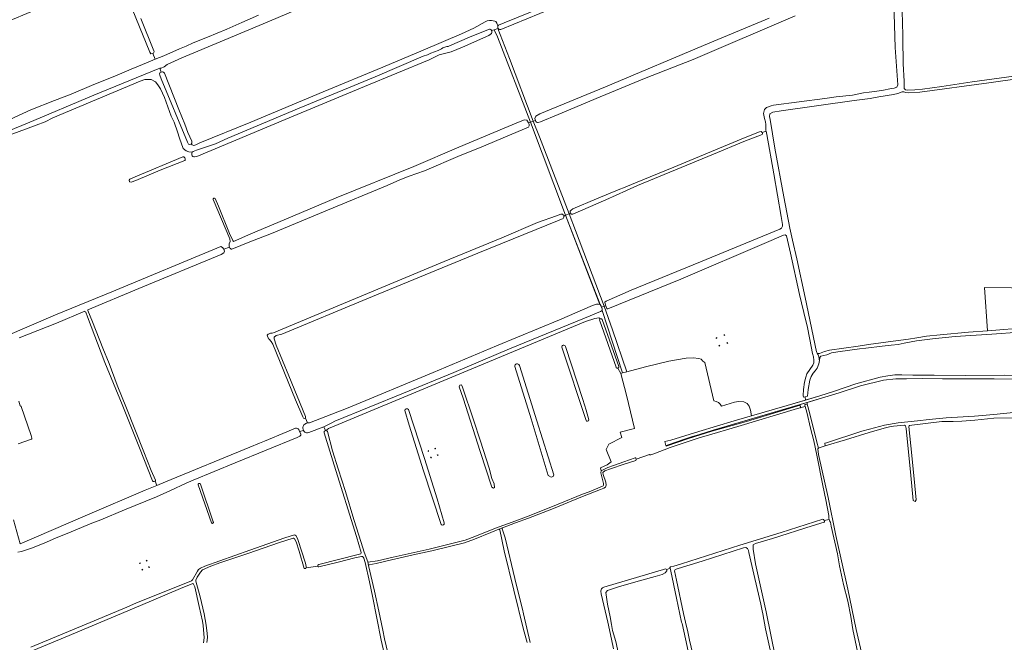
# Model space of a CAD drawing. Header units: metres. Extents: x 209813 to 223847, y 571801 to 587119.
# Tile 589 of 656: x 219607 to 220606, y 579156 to 579788. Entities that reach past the tile are written whole.
import ezdxf

# ---------------------------------------------------------------- set-up
doc = ezdxf.new("R2010")
doc.units = ezdxf.units.M
for name, color, linetype, lineweight in [('B-RO-GR-GRAS-GV', 8, 'Continuous', 0), ('B-RO-GR-GROENVOORZIENING-GV', 8, 'Continuous', 0), ('B-RO-IE-MEUBILAIR_WEGMEUBILAIR_HOOGSPANNINGSMAST-GV', 8, 'Continuous', 0), ('B-RO-OG-WATER_GREPPEL-GV', 8, 'Continuous', 0), ('B-RO-VH-ONVERHARD-GV', 8, 'Continuous', 0), ('B-RO-VH-VERHARDING_HALFVERHARDING-GV', 8, 'Continuous', 0)]:
    doc.layers.add(name, color=color, linetype=linetype, lineweight=lineweight)

msp = doc.modelspace()

# ---------------------------------------------------------------- linework, layer by layer
at = {"layer": 'B-RO-GR-GRAS-GV', "flags": 128}
for points in [[(219742.142, 579754.009), (219740.173, 579753.639), (219739.22, 579755.385), (219710.645, 579825.394), (219710.645, 579827.299), (219712.385, 579828.313), (219709.813, 579835.114), (219653.178, 579811.107), (219591.741, 579785.23)], [(219895.767, 579801.521), (219860.643, 579786.754), (219814.647, 579767.521), (219771.56, 579749.561), (219756.849, 579742.682), (219753.568, 579740.565), (219750.816, 579739.084), (219749.159, 579738.988), (219750.595, 579735.048), (219751.551, 579735.365), (219752.118, 579735.399), (219753.158, 579735.022), (219754.15, 579733.964), (219768.437, 579697.319), (219774.721, 579682.436), (219777.698, 579673.969), (219781.667, 579664.907), (219781.799, 579663.122), (219781.005, 579661.997), (219781.997, 579661.203), (219783.651, 579660.74), (219785.702, 579661.336), (219790.001, 579663.32), (219841.595, 579684.421), (219915.149, 579715.178), (219975.673, 579740.115), (220016.485, 579757.494), (220055.299, 579773.885), (220067.92, 579779.838), (220079.35, 579786.03), (220081.493, 579786.982), (220083.716, 579787.498), (220086.017, 579787.538), (220089.311, 579786.881), (220090.436, 579786.351), (220091.362, 579784.764), (220092.447, 579782.061), (220092.963, 579782.616), (220098.696, 579785), (220139.835, 579801.633)], [(220161.506, 579805.565), (220095.52, 579778.257), (220094.618, 579778.31), (220093.912, 579778.405), (220093.424, 579778.608), (220093.047, 579778.973), (220092.814, 579779.463), (220092.457, 579779.346), (220104.169, 579748.791), (220128.32, 579685.186), (220130.45, 579685.878), (220130.095, 579687.075), (220129.975, 579688.018), (220130.989, 579690.551), (220134.958, 579692.615), (220201.633, 579720.238), (220307.663, 579764.935), (220367.607, 579789.945)], [(220364.516, 579675.151), (220364.387, 579675.794), (220364.408, 579681.828), (220363.922, 579684.573), (220362.904, 579687.943), (220361.914, 579692.967), (220362.856, 579697.231), (220364.955, 579699.092), (220369.745, 579700.997), (220372.116, 579701.386), (220424.177, 579708.254), (220435.663, 579709.86), (220452.26, 579711.796), (220463.429, 579713.983), (220469.221, 579714.819), (220481.958, 579716.305), (220491.846, 579718.438), (220494.502, 579718.675), (220497.373, 579719.725), (220498.358, 579722.142), (220495.529, 579760.042), (220494.088, 579805.766)], [(220502.212, 579799.829), (220503.037, 579787.833), (220503.54, 579769.698), (220503.848, 579743.381), (220504.652, 579725.859), (220504.781, 579721.707), (220504.632, 579718.637), (220506.104, 579717.244), (220508.194, 579716.908), (220515.494, 579716.981), (220523.183, 579717.928), (220542.966, 579720.568), (220573.608, 579725.358), (220616.082, 579731.147)], [(219730.103, 579789.469), (219743.345, 579756.844), (219743.499, 579755.904), (219743.363, 579754.998), (219742.826, 579754.377), (219742.142, 579754.009), (219744.727, 579748.134), (219753.487, 579751.65), (219769.271, 579758.718), (219775.975, 579761.553), (219783.183, 579764.718), (219797.711, 579770.58), (219817.34, 579778.608), (219832.566, 579785.418), (219849.539, 579792.914)], [(220394.127, 579792.194), (220290.426, 579747.917), (220241.11, 579728.569), (220196.254, 579709.961), (220153.531, 579692.162), (220135.66, 579684.52), (220133.244, 579683.885), (220132.502, 579683.926), (220131.436, 579684.404), (220130.933, 579684.932), (220130.45, 579685.878)], [(220091.878, 579770.754), (220088.773, 579778.136), (220085.82, 579777.167), (220086.184, 579776.279), (220086.253, 579775.717), (220086.177, 579775.228), (220085.86, 579774.259), (220083.171, 579772.324), (220056.448, 579760.55), (220044.939, 579755.787), (220032.768, 579752.612), (220025.889, 579749.172), (220022.714, 579747.717), (219957.097, 579720.597), (219876.399, 579686.995), (219786.943, 579649.398), (219784.537, 579649.149), (219783.777, 579649.141), (219782.705, 579649.601), (219782.213, 579650.013), (219781.769, 579650.967), (219781.651, 579651.944), (219781.646, 579652.432), (219781.729, 579653.175), (219782.192, 579653.976), (219778.688, 579654.319), (219775.989, 579655.272), (219773.132, 579657.653), (219769.163, 579667.972), (219767.258, 579674.639), (219763.766, 579684.164), (219760.908, 579690.355), (219753.923, 579709.406), (219749.954, 579718.137), (219747.414, 579722.106), (219745.033, 579725.122), (219740.429, 579727.503), (219734.079, 579727.662), (219729.317, 579726.074), (219640.734, 579688.609), (219632.797, 579684.799), (219623.748, 579681.148), (219613.112, 579677.179), (219593.573, 579670.03)], [(219805.564, 579606.784), (219808.744, 579598.915), (219820.126, 579571.338), (219823.346, 579564.148), (219824.169, 579563.046), (219841.525, 579571.071), (219875.398, 579585.338), (219928.207, 579607.437), (220007.079, 579639.461), (220052.761, 579658.854), (220113.466, 579684.349), (220119.551, 579686.731), (220121.933, 579686.466), (220123.547, 579683.636), (220125.357, 579684.224), (220091.878, 579770.754)], [(219597.058, 579686.901), (219618.388, 579696.829), (219642.238, 579706.238), (219659.401, 579712.849), (219682.217, 579722.574), (219703.541, 579731.145), (219720.212, 579738.149), (219737.588, 579745.269), (219744.727, 579748.134)], [(220626.574, 579729.428), (220590.615, 579724.325), (220520.728, 579714.795), (220509.529, 579713.924), (220506.28, 579714.35), (220504.455, 579715.083), (220502.696, 579715.255), (220498.406, 579713.559), (220493.755, 579712.318), (220479.001, 579709.879), (220470.389, 579708.475), (220454.008, 579706.296), (220379.779, 579695.876), (220371.498, 579694.369), (220368.438, 579692.804), (220368.202, 579690.176), (220368.592, 579687.164), (220373.492, 579657.847), (220382.54, 579608.387), (220388.646, 579576.614), (220391.279, 579564.573), (220395.678, 579545.572), (220404.375, 579506.369), (220415.777, 579451.288), (220416.057, 579450.565), (220416.555, 579449.985), (220417.179, 579449.589), (220417.71, 579449.429), (220418.876, 579449.621), (220423.724, 579451.419), (220428.854, 579452.875), (220458.213, 579456.928), (220468.373, 579458.609), (220468.598, 579458.718), (220493.727, 579462.025), (220508.992, 579464.072), (220517.627, 579465.475), (220527.385, 579467.008), (220541.1, 579468.633), (220570.038, 579471.144), (220589.476, 579472.414), (220586.347, 579516.62), (220641.139, 579515.96)], [(220123.547, 579683.636), (220123.978, 579682.388), (220124.063, 579681.446), (220124.04, 579680.74), (220123.854, 579679.98), (220123.515, 579679.327), (220119.467, 579677.596), (220073.842, 579658.354), (220054.217, 579650.575), (220018.013, 579635.02), (220002.425, 579629.561), (219992.929, 579625.902), (219980.063, 579619.998), (219919.611, 579595.086), (219862.563, 579571.392), (219840.692, 579562.888), (219822.53, 579555.268), (219821.596, 579555.585), (219820.868, 579555.994), (219820.41, 579556.533), (219820.021, 579557.524)], [(220161.176, 579589.831), (220125.357, 579684.224)], [(220128.32, 579685.186), (220134.573, 579669.413), (220164.719, 579591.301)], [(220166.09, 579591.87), (220165.895, 579592.56), (220165.828, 579593.339), (220165.904, 579593.864), (220166.289, 579594.532), (220166.651, 579594.949), (220168.376, 579596.184), (220192.317, 579606.432), (220216.104, 579616.398), (220219.742, 579617.709), (220231.989, 579622.87), (220271.04, 579638.539), (220343.492, 579668.852), (220357.906, 579674.411), (220359.523, 579674.725), (220360.002, 579674.554), (220360.501, 579673.966)], [(219592.5, 579466.729), (219643.277, 579488.788), (219700.436, 579511.984), (219811.179, 579558.011), (219813.031, 579557.217), (219814.39, 579555.403), (219820.021, 579557.524), (219819.793, 579558.59), (219819.708, 579559.874), (219819.789, 579560.797), (219820.853, 579563.077), (219820.181, 579565.818), (219803.376, 579605.712)], [(219897.042, 579383.737), (219896.133, 579383.415), (219894.998, 579383.846), (219894.332, 579385.102), (219887.057, 579402.633), (219863.901, 579459.045), (219862.445, 579461.665), (219860.365, 579464.029), (219859.561, 579464.42), (219858.3, 579468.031), (219859.128, 579469.052), (219860.099, 579469.658), (219861.724, 579470.072), (219863.204, 579470.238), (219865.532, 579470.809), (219869.294, 579472.628), (219939.684, 579501.975), (220038.043, 579542.756), (220096.283, 579566.98), (220132.547, 579582.542), (220151.893, 579589.129), (220156.141, 579590.947), (220157.39, 579591.029), (220158.058, 579590.807), (220158.688, 579590.115), (220159.188, 579589.006)], [(220398.568, 579509.296), (220389.36, 579551.312), (220385.339, 579568.986), (220383.963, 579569.833), (220382.164, 579569.727), (220379.941, 579568.669), (220364.913, 579562.213), (220277.917, 579525.065), (220203.987, 579494.728)], [(219814.39, 579555.403), (219814.883, 579553.38), (219814.222, 579551.661), (219811.576, 579550.073), (219728.01, 579515.608), (219676.246, 579493.738), (219676.126, 579493.443), (219676.184, 579493.136), (219680.966, 579481.565), (219691.508, 579454.866), (219697.868, 579439.239), (219706.009, 579417.403), (219715.541, 579393.989), (219733.205, 579349.607), (219740.538, 579330.822), (219744.831, 579321.146), (219744.963, 579320.677), (219744.822, 579320.259), (219744.481, 579320.02)], [(220200.261, 579497.453), (220208.589, 579473.533), (220223.184, 579430.953), (220242.357, 579436.165), (220265.747, 579441.88), (220283.632, 579444.843), (220290.723, 579445.161), (220296.227, 579444.526), (220298.767, 579443.891), (220300.46, 579441.88), (220302.577, 579440.293), (220311.467, 579401.346), (220314.007, 579400.711), (220316.335, 579399.758), (220318.028, 579398.065), (220319.51, 579395.948), (220332.633, 579400.287), (220336.549, 579400.817), (220341.841, 579400.605), (220345.291, 579398.912), (220347.355, 579396.213), (220348.625, 579392.085), (220349.735, 579386.287), (220386.032, 579396.821), (220404.553, 579402.299), (220404.318, 579405.671), (220402.434, 579405.363), (220402.109, 579406.768), (220402.439, 579412.977), (220403.557, 579420.307), (220404.77, 579425.559), (220406.01, 579428.965), (220412.009, 579437.647), (220412.961, 579439.975), (220413.173, 579442.621), (220412.749, 579446.008), (220411.585, 579449.5), (220408.834, 579463.576), (220406.294, 579477.546), (220404.812, 579482.626), (220398.568, 579509.296)], [(219693.593, 579440.283), (219675.813, 579486.717), (219674.226, 579491.321), (219673.591, 579491.956), (219673.184, 579492.444), (219644.301, 579480.367), (219606.519, 579465.524)], [(220202.975, 579495.318), (220201.809, 579498.075)], [(220196.469, 579484.693), (220194.857, 579485.563), (220190.624, 579485.033), (220181.368, 579482.096), (220108.211, 579451.537), (219934.36, 579379.315), (219920.541, 579373.502), (219918.897, 579371.924), (219918.377, 579371.146), (219918.766, 579371.1), (219919.639, 579370.386), (219924.553, 579350.786), (219930.138, 579332.368), (219937.755, 579309.426), (219946.055, 579281.077), (219953.765, 579257.751), (219956.698, 579247.784), (219960.271, 579238.003), (219960.51, 579237.748), (219970.136, 579239.09), (219986.114, 579242.818), (220022.653, 579250.936), (220040.163, 579255.201), (220059.133, 579259.967), (220068.95, 579263.722), (220090.042, 579272.281), (220106.775, 579278.481), (220124.02, 579284.92), (220153.486, 579296.716), (220178.3, 579306.7), (220185.052, 579309.29), (220198.571, 579314.798), (220199.391, 579315.387), (220199.572, 579315.845), (220199.651, 579316.322), (220199.697, 579317.447), (220196.92, 579328.495), (220197.232, 579330.48), (220196.582, 579333.4), (220203.461, 579336.443), (220207.216, 579339.487), (220202.454, 579352.028), (220204.916, 579357.61), (220218.037, 579364.451), (220216.453, 579369.683), (220231.036, 579373.359), (220222.924, 579407.226), (220217.29, 579429.335), (220214.114, 579434.631)], [(220621.903, 579471.027), (220593.708, 579469.225), (220556.648, 579466.689), (220533.539, 579464.382), (220517.117, 579462.449), (220504.762, 579459.996), (220498.72, 579458.592), (220491.553, 579457.882), (220482.319, 579457.046), (220465.991, 579455.059), (220459.511, 579454.212), (220437.568, 579451.162), (220431.126, 579450.196), (220426.181, 579448.246), (220420.207, 579446.799), (220419.148, 579445.331), (220418.897, 579442.294), (220417.964, 579438.901), (220416.435, 579434.686), (220414.559, 579431.997), (220412.357, 579429.5), (220410.332, 579426.305), (220409.094, 579422.309), (220407.208, 579413.116), (220406.78, 579406.074), (220404.318, 579405.671)], [(220322.474, 579468.701), (220322.717, 579468.045), (220322.061, 579467.802), (220321.818, 579468.458)], [(219600.645, 579280.58), (219607.439, 579256.306), (219621.838, 579262.483), (219676.051, 579285.819), (219734.313, 579310.822), (219746.122, 579315.591), (219744.481, 579320.02), (219743.599, 579319.474), (219742.488, 579319.474), (219741.694, 579320.347), (219728.598, 579353.843), (219710.976, 579397.659), (219693.593, 579440.283)], [(220114.312, 579437.516), (220132.043, 579381.11), (220149.197, 579326.387), (220148.479, 579324.564), (220146.415, 579324.088), (220143.485, 579325.591), (220126.121, 579383.398), (220109.577, 579436.264)], [(220404.553, 579402.299), (220419.133, 579406.612), (220434.023, 579411.306), (220455.641, 579418.582), (220480.482, 579425.372), (220487.989, 579426.96), (220495.388, 579427.924), (220502.23, 579428.046), (220513.381, 579427.635), (220535.196, 579427.615), (220567.098, 579427.243), (220606.745, 579427.525), (220636.433, 579427.012), (220640.832, 579426.787), (220643.317, 579427.067), (220643.348, 579428.38)], [(220596.064, 579423.767), (220574.196, 579423.847), (220543.755, 579423.926), (220522.959, 579424.085), (220507.058, 579423.695), (220496.342, 579423.827), (220483.642, 579422.372), (220460.424, 579416.567), (220438.704, 579409.673), (220430.96, 579407.154), (220406.158, 579399.843), (220406.393, 579398.079), (220408.761, 579389.647), (220415.964, 579359.647), (220417.837, 579353.304), (220418.595, 579353.829), (220424.685, 579355.702), (220424.19, 579358.563), (220425.927, 579359.036), (220461.779, 579370.605), (220469.495, 579372.884), (220484.749, 579376.895), (220498.627, 579379.262), (220518.198, 579381.163), (220529.99, 579382.654), (220547.431, 579384.166), (220576.155, 579385.888), (220595.637, 579387.591), (220618.744, 579389.905)], [(220634.315, 579414.556), (220635.295, 579421.788), (220635.243, 579423.489), (220623.25, 579423.529), (220596.064, 579423.767)], [(219606.086, 579401.177), (219607.651, 579396.559)], [(219608.738, 579395.711), (219618.66, 579366.162), (219619.521, 579363.649), (219619.499, 579363.155), (219619.332, 579362.936), (219619.019, 579362.627), (219605.385, 579357.73)], [(220001.55, 579392.674), (220017.874, 579342.891)], [(220428.372, 579285.184), (220425.381, 579301.03), (220422.158, 579315.579), (220416.249, 579346.524), (220413.148, 579360.914), (220409.623, 579373.709), (220406.033, 579389.937), (220404.31, 579395.819), (220396.453, 579393.656), (220336.066, 579375.374), (220303.855, 579366.059), (220297.79, 579364.258), (220267.234, 579354.081), (220250.744, 579347.839), (220247.555, 579346.743), (220247.051, 579346.678), (220246.63, 579346.804), (220246.355, 579347.132), (220232.848, 579342.153), (220232.849, 579341.897), (220232.531, 579341.084), (220231.526, 579340.658), (220220.712, 579337.334), (220206.589, 579332.608), (220200.939, 579330.329), (220199.076, 579328.612), (220199.284, 579326.786), (220201.859, 579318.973), (220202.375, 579315.93), (220201.529, 579314.018), (220199.878, 579312.921), (220196.63, 579311.591), (220176.669, 579303.768), (220148.7, 579292.198), (220123.354, 579282.468), (220110.417, 579277.547), (220097.115, 579272.441), (220096.787, 579272.184), (220096.753, 579271.69), (220099.628, 579262.369), (220109.525, 579221.172), (220113.718, 579204.688), (220117.268, 579189.998), (220118.335, 579185.351), (220125.214, 579156.229)], [(220621.842, 579384.377), (220595.685, 579383.899), (220576.355, 579382.017), (220563.193, 579380.863), (220554.519, 579380.424), (220542.847, 579380.374), (220512.532, 579376.739), (220510.286, 579376.519), (220509.796, 579376.204), (220509.565, 579375.38), (220512.666, 579345.994), (220515.686, 579315.309), (220516.887, 579301.106), (220515.966, 579299.254), (220513.939, 579300.347), (220511.454, 579325.696), (220506.886, 579373.56), (220506.155, 579376.074), (220505.063, 579376.911), (220494.07, 579375.835), (220489.697, 579375.234), (220484.332, 579373.792), (220469.294, 579369.332), (220445.356, 579361.984), (220424.685, 579355.702)], [(219891.148, 579370.312), (219892.302, 579368.116), (219892.302, 579366.687), (219891.35, 579365.497), (219888.571, 579364.306), (219825.786, 579338.509), (219783.003, 579321.126), (219776.176, 579318.03), (219760.222, 579310.49), (219745.776, 579304.219), (219713.311, 579290.805), (219689.499, 579280.883), (219678.624, 579276.755), (219656.875, 579267.548), (219644.017, 579262.309), (219634.174, 579258.023), (219620.204, 579252.228), (219608.774, 579248.498), (219605.123, 579247.942)], [(219746.122, 579315.591), (219755.085, 579319.35), (219840.56, 579354.389), (219850.36, 579358.648), (219855.383, 579360.62), (219878.329, 579370.056), (219886.917, 579373.742), (219887.933, 579373.818), (219888.985, 579373.575), (219889.803, 579373.131), (219890.298, 579372.502), (219891.148, 579370.312), (219895.124, 579371.319), (219894.62, 579372.798), (219894.466, 579373.81), (219894.529, 579374.788), (219894.703, 579375.495), (219895.502, 579377.041), (219896.463, 579377.932), (219898.176, 579378.876), (219899.172, 579379.056)], [(219909.747, 579233.644), (219909.816, 579234.707), (219910.689, 579235.342), (219950.694, 579245.661), (219953.234, 579246.296), (219953.552, 579247.646), (219948.888, 579263.78), (219926.133, 579336.276), (219916.01, 579368.885), (219916, 579369.576), (219916.186, 579370.251), (219916.543, 579370.846), (219917.416, 579371.259), (219915.611, 579375.202), (219900.688, 579369.248), (219899.033, 579368.952), (219898.168, 579369.032), (219897.351, 579369.314), (219896.423, 579369.811), (219895.767, 579370.275), (219895.124, 579371.319)], [(220022.425, 579350.358), (220021.768, 579350.115), (220021.525, 579350.771), (220022.182, 579351.014)], [(220417.837, 579353.304), (220417.093, 579352.789), (220417.81, 579347.126), (220427.477, 579303.454), (220435.352, 579264.797), (220447.499, 579210.345), (220456.099, 579169.349), (220462.527, 579141.643), (220462.863, 579139.568), (220462.651, 579138.763), (220462.164, 579137.973), (220461.529, 579137.456), (220459.917, 579137.024), (220458.863, 579140.76), (220452.501, 579169.285), (220450.54, 579182.513), (220447.464, 579198.157), (220443.288, 579215.075), (220439.089, 579233.966), (220436.979, 579246.293), (220430.794, 579274.228), (220429.829, 579278.211), (220428.835, 579279.583), (220428.511, 579280.905)], [(220017.874, 579342.891), (220030.683, 579302.165), (220037.918, 579277.673)], [(220031.412, 579346.97), (220031.655, 579346.313), (220030.999, 579346.07), (220030.756, 579346.727)], [(219801.664, 579277.616), (219788.26, 579316.247)], [(219790.518, 579316.928), (219803.508, 579278.808)], [(220267.841, 579233.123), (220270.855, 579233.676), (220278.588, 579236.153), (220337.998, 579254.987), (220379.88, 579267.851), (220422.35, 579281.241), (220422.949, 579281.173), (220423.332, 579280.823)], [(220423.332, 579280.823), (220423.874, 579278.953), (220423.86, 579278.679), (220423.511, 579278.21), (220411.3, 579274.715), (220371.001, 579261.734), (220353.891, 579256.618), (220351.489, 579255.487), (220351.371, 579250.861), (220353.753, 579236.097), (220364.842, 579187.372), (220374.012, 579140.709)], [(220423.603, 579279.888), (220428.511, 579280.905), (220428.34, 579282.367), (220428.372, 579285.184)], [(220122.024, 579156.254), (220118.457, 579169.514), (220098.716, 579249.22), (220094.254, 579270.418), (220093.941, 579270.928), (220093.666, 579271.091), (220093.319, 579271.126), (220085.29, 579268.019), (220068.669, 579261.162), (220058.578, 579257.533), (220045.98, 579254.186), (220025.365, 579249.321), (220006.447, 579245.232), (219984.28, 579239.977), (219968.796, 579236.452), (219961.509, 579235.084), (219961.254, 579234.882), (219961.219, 579234.37), (219967.187, 579208.423), (219971.648, 579188.098), (219975.775, 579168.796), (219977.466, 579160.064), (219980.808, 579145.765)], [(219618.389, 579151.606), (219682.749, 579178.197), (219715.955, 579192.22), (219725.744, 579196.387), (219763.844, 579211.799), (219781.307, 579218.943), (219782.365, 579219.803), (219787.459, 579228.6), (219788.649, 579230.32), (219790.501, 579231.775), (219794.999, 579233.693), (219840.64, 579249.899), (219876.257, 579262.36), (219885.818, 579265.576), (219886.81, 579265.311), (219887.736, 579264.517), (219889.257, 579260.681), (219897.1, 579236.607), (219897.894, 579233.273), (219897.702, 579231.969)], [(219897.46, 579231.495), (219896.983, 579231.279), (219896.288, 579231.193), (219895.868, 579231.361), (219890.801, 579248.769), (219887.561, 579258.375), (219885.975, 579261.568), (219885.029, 579262.197), (219884.627, 579262.273), (219870.641, 579257.711), (219838.468, 579246.625), (219810.073, 579236.957), (219800.997, 579233.639), (219792.521, 579229.897), (219790.476, 579227.773), (219787.166, 579222.695), (219785.919, 579219.65), (219785.875, 579218.59), (219790.402, 579202.465), (219794.156, 579185.468), (219796.449, 579173.912), (219797.357, 579165.384), (219797.549, 579161.634), (219797.473, 579158.672), (219797.052, 579156.225)], [(220375.374, 579118.31), (220363.938, 579170.101), (220361.379, 579185.266), (220360.526, 579188.211), (220359.117, 579195.073), (220353.298, 579221.328), (220347.022, 579247.679), (220346.792, 579249.584), (220345.724, 579251.65), (220344.197, 579252.506), (220341.709, 579252.403), (220299.764, 579238.619), (220275.478, 579231.49), (220272.44, 579230.462), (220271.639, 579229.035), (220273.633, 579219.504), (220280.88, 579185.585), (220282.639, 579176.817), (220285.025, 579167.228), (220286.828, 579158.69), (220294.545, 579125.707)], [(219984.258, 579113.095), (219974.056, 579158.75), (219965.133, 579203.337), (219962.12, 579217.799), (219957.736, 579237.393), (219956.326, 579241.956), (219955.572, 579242.94), (219954.912, 579243.357), (219953.979, 579243.499), (219947.313, 579242.189), (219930.407, 579237.817), (219910.523, 579233.102), (219910.083, 579233.173), (219909.747, 579233.644), (219897.702, 579231.969), (219897.46, 579231.495)], [(220209.594, 579149.68), (220207.637, 579159.492), (220203.827, 579176.941), (220197.246, 579205.778), (220196.959, 579208.481), (220197.136, 579209.889), (220197.552, 579210.786), (220198.444, 579211.577), (220200.031, 579212.278), (220203.424, 579213.453), (220227.218, 579220.473), (220260.477, 579230.36), (220262.659, 579231.117), (220263.809, 579230.429)], [(220288.744, 579131.904), (220279.3, 579175.586), (220278.891, 579176.957), (220273.775, 579201.231), (220267.949, 579228.563), (220267.117, 579231.736), (220263.809, 579230.429), (220263.926, 579228.914), (220262.311, 579226.982), (220259.168, 579225.266), (220252.038, 579223.124), (220238.575, 579219.524), (220215.745, 579212.925), (220203.622, 579208.887), (220201.801, 579206.938), (220203.494, 579195.063), (220206.246, 579182.173), (220207.829, 579174.477), (220208.855, 579168.296), (220212.205, 579157.398), (220218.462, 579127.382)], [(220267.117, 579231.736), (220267.069, 579231.918)], [(219793.52, 579155.775), (219794.161, 579160.927), (219793.301, 579173.496), (219792.564, 579177.836), (219789.199, 579192.855), (219784.698, 579212.655), (219783.242, 579216.213), (219782.895, 579216.271), (219770.254, 579210.957), (219729.759, 579193.776), (219653.269, 579161.739), (219621.576, 579148.601)]]:
    msp.add_lwpolyline(points, dxfattribs=at)
for points in [[(220364.516, 579675.151), (220360.501, 579673.966), (220360.864, 579672.853), (220360.802, 579672.383), (220360.477, 579671.947), (220342.168, 579664.629), (220311.268, 579651.676), (220234.096, 579619.916), (220222.835, 579615.048), (220201.984, 579605.475), (220168.535, 579590.917), (220167.225, 579590.921), (220166.61, 579591.088), (220166.09, 579591.87), (220164.719, 579591.301), (220171.274, 579574.309), (220200.261, 579497.453), (220201.809, 579498.075), (220201.597, 579498.576), (220200.879, 579501.703), (220202.375, 579502.59), (220227.6, 579513.905), (220298.171, 579542.682), (220338.455, 579559.069), (220378.517, 579575.644), (220380.355, 579576.773), (220381.333, 579578.782), (220381.35, 579580.445), (220380.065, 579588.513), (220372.539, 579631.945), (220365.273, 579671.703)], [(219774.098, 579648.92), (219774.577, 579648.038), (219774.949, 579647.01), (219775.009, 579646.431), (219774.942, 579645.833), (219774.578, 579645.264), (219749.6, 579635.565), (219724.835, 579625.088), (219720.072, 579623.342), (219718.485, 579623.659), (219718.326, 579625.405), (219718.89, 579626.392), (219724.409, 579628.692), (219772.79, 579649.133), (219773.715, 579649.187)], [(220161.176, 579589.831), (220159.188, 579589.006), (220159.221, 579588.499), (220159.198, 579587.793), (220158.789, 579586.675), (220154.691, 579584.892), (220071.941, 579551.362), (219959.506, 579505.137), (219873.174, 579469.166), (219867.408, 579467.813), (219865.39, 579466.052), (219865.347, 579464.363), (219867.263, 579457.986), (219880.286, 579426.904), (219897.191, 579385.498), (219897.042, 579383.737), (219899.172, 579379.056), (219899.801, 579379.169), (219901.281, 579379.031), (219940.574, 579394.358), (220026.78, 579430.359), (220091.105, 579457.315), (220154.823, 579483.81), (220188.443, 579498.164), (220192.364, 579499.49), (220194.322, 579499.768), (220195.938, 579499.391)], [(220313.847, 579465.505), (220314.504, 579465.748), (220314.747, 579465.092), (220314.091, 579464.848)], [(220324.771, 579460.488), (220325.428, 579460.731), (220325.671, 579460.075), (220325.015, 579459.832)], [(220316.784, 579457.58), (220317.44, 579457.824), (220317.684, 579457.167), (220317.027, 579456.924)], [(220056.562, 579415.528), (220067.516, 579382.35), (220074.66, 579360.442), (220083.709, 579333.137), (220086.249, 579322.659), (220088.471, 579317.103), (220088.947, 579313.452), (220087.995, 579312.817), (220086.249, 579313.928), (220074.501, 579350.123), (220057.197, 579404.098), (220053.229, 579415.846), (220053.705, 579417.433), (220055.451, 579417.592)], [(220028.323, 579353.29), (220028.98, 579353.534), (220029.223, 579352.877), (220028.567, 579352.634)], [(220023.958, 579344.207), (220024.614, 579344.451), (220024.857, 579343.794), (220024.201, 579343.551)], [(219736.309, 579239.021), (219735.652, 579238.778), (219735.409, 579239.434), (219736.065, 579239.677)], [(219729.51, 579236.502), (219728.854, 579236.258), (219728.611, 579236.915), (219729.267, 579237.158)], [(219731.043, 579230.351), (219731.699, 579230.594), (219731.943, 579229.938), (219731.286, 579229.695)], [(219738.741, 579232.457), (219738.085, 579232.214), (219737.841, 579232.87), (219738.498, 579233.113)]]:
    msp.add_lwpolyline(points, close=True, dxfattribs=at)
at = {"layer": 'B-RO-GR-GRAS-GV'}
for points in [[(220203.987, 579494.728, -0.4392283), (220202.975, 579495.318)], [(220195.752, 579482.656, -0.460739), (220196.469, 579484.693)], [(220214.114, 579434.631, -0.4178138), (220212.294, 579435.645)], [(219607.651, 579396.559, -0.1823912), (219608.738, 579395.711)], [(219788.26, 579316.247, -1.0217278), (219790.518, 579316.928)], [(219803.508, 579278.808, -1.0672065), (219801.664, 579277.616)], [(220037.918, 579277.673, -0.9202114), (220034.903, 579276.158)], [(220267.069, 579231.918, -0.4357652), (220267.841, 579233.123)]]:
    msp.add_lwpolyline(points, format="xyb", dxfattribs=at)
msp.add_arc((219804.546, 579606.085), 1.235, 34.455264, 200.535228, dxfattribs=at)
at = {"layer": 'B-RO-GR-GROENVOORZIENING-GV', "flags": 128}
msp.add_lwpolyline([(220406.158, 579399.843), (220310.738, 579371.566), (220296.944, 579367.391), (220288.986, 579365.026), (220280.878, 579362.13), (220265.278, 579356.978), (220262.875, 579356.284), (220263.104, 579355.423), (220285.89, 579363.206), (220309.39, 579370.546), (220344.575, 579380.559), (220396.953, 579396.319), (220398.386, 579396.596), (220399.14, 579396.575), (220399.437, 579396.067), (220399.645, 579395.211), (220399.631, 579394.773), (220399.309, 579394.407), (220404.31, 579395.819), (220403.937, 579397.091), (220403.97, 579397.493), (220404.297, 579397.715), (220406.045, 579398.186), (220406.227, 579398.187), (220406.393, 579398.079)], close=True, dxfattribs=at)
at = {"layer": 'B-RO-IE-MEUBILAIR_WEGMEUBILAIR_HOOGSPANNINGSMAST-GV', "flags": 128}
for points in [[(220314.504, 579465.748), (220313.847, 579465.505), (220314.091, 579464.848), (220314.747, 579465.092)], [(220325.671, 579460.075), (220325.428, 579460.731), (220324.771, 579460.488), (220325.015, 579459.832)], [(220028.98, 579353.534), (220028.323, 579353.29), (220028.567, 579352.634), (220029.223, 579352.877)], [(220024.857, 579343.794), (220024.614, 579344.451), (220023.958, 579344.207), (220024.201, 579343.551)], [(219735.409, 579239.434), (219735.652, 579238.778), (219736.309, 579239.021), (219736.065, 579239.677)], [(219728.611, 579236.915), (219728.854, 579236.258), (219729.51, 579236.502), (219729.267, 579237.158)], [(219731.943, 579229.938), (219731.699, 579230.594), (219731.043, 579230.351), (219731.286, 579229.695)], [(219737.841, 579232.87), (219738.085, 579232.214), (219738.741, 579232.457), (219738.498, 579233.113)]]:
    msp.add_lwpolyline(points, close=True, dxfattribs=at)
for points in [[(220022.182, 579351.014), (220021.525, 579350.771), (220021.768, 579350.115), (220022.425, 579350.358)], [(220030.756, 579346.727), (220030.999, 579346.07), (220031.655, 579346.313), (220031.412, 579346.97)]]:
    msp.add_lwpolyline(points, dxfattribs=at)
at = {"layer": 'B-RO-OG-WATER_GREPPEL-GV', "flags": 128}
for points in [[(220195.752, 579482.656), (220212.294, 579435.645)], [(220215.105, 579436.464), (220198.214, 579484.074)], [(220630.858, 579475.926), (220589.476, 579472.414), (220570.038, 579471.144), (220541.1, 579468.633), (220527.385, 579467.008), (220517.627, 579465.475), (220508.992, 579464.072), (220493.727, 579462.025), (220468.598, 579458.718), (220468.373, 579458.609), (220458.213, 579456.928), (220428.854, 579452.875), (220423.724, 579451.419), (220418.876, 579449.621), (220417.71, 579449.429), (220417.179, 579449.589), (220416.555, 579449.985)], [(220418.789, 579441.9), (220418.897, 579442.294), (220419.148, 579445.331), (220420.207, 579446.799), (220426.181, 579448.246), (220431.126, 579450.196), (220437.568, 579451.162), (220459.511, 579454.212), (220465.991, 579455.059), (220482.319, 579457.046), (220491.553, 579457.882), (220498.72, 579458.592), (220504.762, 579459.996), (220517.117, 579462.449), (220533.539, 579464.382), (220556.648, 579466.689), (220593.708, 579469.225), (220621.903, 579471.027)], [(220157.309, 579455.802), (220181.826, 579381.688)], [(220184.615, 579382.309), (220181.98, 579391.932), (220178.733, 579402.702), (220160.884, 579456.495)], [(220109.577, 579436.264), (220126.121, 579383.398), (220143.485, 579325.591), (220146.415, 579324.088), (220148.479, 579324.564)], [(220148.479, 579324.564), (220149.197, 579326.387), (220132.043, 579381.11), (220114.312, 579437.516)], [(219998.063, 579391.609), (220002.428, 579376.896), (220016.997, 579330.559), (220034.903, 579276.158)], [(220037.918, 579277.673), (220030.683, 579302.165), (220017.874, 579342.891), (220001.55, 579392.674)], [(220097.115, 579272.441), (220110.417, 579277.547), (220123.354, 579282.468), (220148.7, 579292.198), (220176.669, 579303.768), (220196.63, 579311.591), (220199.878, 579312.921), (220201.529, 579314.018), (220202.375, 579315.93), (220201.859, 579318.973), (220199.284, 579326.786), (220199.076, 579328.612), (220200.939, 579330.329), (220206.589, 579332.608), (220220.712, 579337.334), (220231.526, 579340.658), (220232.531, 579341.084), (220232.849, 579341.897), (220232.848, 579342.153), (220232.736, 579342.664), (220232.44, 579343.412), (220232.202, 579343.631), (220231.759, 579343.695), (220220.244, 579339.658), (220209.589, 579335.841), (220203.972, 579333.739), (220197.232, 579330.48), (220196.92, 579328.495), (220199.697, 579317.447), (220199.651, 579316.322), (220199.572, 579315.845), (220199.391, 579315.387), (220198.571, 579314.798), (220185.052, 579309.29), (220178.3, 579306.7), (220153.486, 579296.716), (220124.02, 579284.92), (220106.775, 579278.481), (220090.042, 579272.281), (220068.95, 579263.722), (220059.133, 579259.967), (220040.163, 579255.201), (220022.653, 579250.936), (219986.114, 579242.818), (219970.136, 579239.09), (219960.51, 579237.748), (219960.271, 579238.003), (219961.219, 579234.37), (219961.254, 579234.882), (219961.509, 579235.084), (219968.796, 579236.452), (219984.28, 579239.977), (220006.447, 579245.232), (220025.365, 579249.321), (220045.98, 579254.186), (220058.578, 579257.533), (220068.669, 579261.162), (220085.29, 579268.019), (220093.319, 579271.126)], [(220125.214, 579156.229), (220118.335, 579185.351), (220117.268, 579189.998), (220113.718, 579204.688), (220109.525, 579221.172), (220099.628, 579262.369), (220096.753, 579271.69), (220096.787, 579272.184), (220097.115, 579272.441), (220093.319, 579271.126), (220093.666, 579271.091), (220093.941, 579270.928), (220094.254, 579270.418), (220098.716, 579249.22), (220118.457, 579169.514), (220122.024, 579156.254)]]:
    msp.add_lwpolyline(points, dxfattribs=at)
at = {"layer": 'B-RO-OG-WATER_GREPPEL-GV'}
for points in [[(220198.214, 579484.074, 0.3693029), (220196.469, 579484.693)], [(220160.884, 579456.495, 0.9882591), (220157.309, 579455.802)], [(220416.555, 579449.985, -0.0892853), (220418.789, 579441.9)], [(220114.312, 579437.516, 0.8663342), (220109.577, 579436.264)], [(220214.114, 579434.631, 0.4180579), (220215.105, 579436.464)], [(220001.55, 579392.674, 0.7941959), (219998.063, 579391.609)], [(220181.826, 579381.688, 0.8393501), (220184.615, 579382.309)]]:
    msp.add_lwpolyline(points, format="xyb", dxfattribs=at)
at = {"layer": 'B-RO-VH-ONVERHARD-GV', "flags": 128}
for points in [[(220092.457, 579779.346), (220092.814, 579779.463), (220092.447, 579780.235), (220092.328, 579781.227), (220092.447, 579782.061), (220091.362, 579784.764), (220090.436, 579786.351), (220089.311, 579786.881), (220086.017, 579787.538), (220083.716, 579787.498), (220081.493, 579786.982), (220079.35, 579786.03), (220067.92, 579779.838), (220055.299, 579773.885), (220016.485, 579757.494), (219975.673, 579740.115), (219915.149, 579715.178), (219841.595, 579684.421), (219790.001, 579663.32), (219785.702, 579661.336), (219783.651, 579660.74), (219781.997, 579661.203), (219781.005, 579661.997), (219779.484, 579661.6), (219778.425, 579661.997), (219777.433, 579664.048), (219750.71, 579728.408), (219749.189, 579731.98), (219749.057, 579733.369), (219749.454, 579734.361), (219750.595, 579735.048), (219749.159, 579738.988), (219747.774, 579738.369), (219682.18, 579711.543), (219615.037, 579683.25), (219556.267, 579659.352)], [(220128.32, 579685.186), (220104.169, 579748.791), (220092.457, 579779.346), (220088.773, 579778.136), (220091.878, 579770.754), (220125.357, 579684.224)], [(219593.573, 579670.03), (219613.112, 579677.179), (219623.748, 579681.148), (219632.797, 579684.799), (219640.734, 579688.609), (219729.317, 579726.074), (219734.079, 579727.662), (219740.429, 579727.503), (219745.033, 579725.122), (219747.414, 579722.106), (219749.954, 579718.137), (219753.923, 579709.406), (219760.908, 579690.355), (219763.766, 579684.164), (219767.258, 579674.639), (219769.163, 579667.972), (219773.132, 579657.653), (219775.989, 579655.272), (219778.688, 579654.319), (219782.192, 579653.976), (219783.018, 579654.599), (219786.353, 579655.881), (219805.704, 579662.314), (219818.412, 579668.122), (219890.865, 579698.461), (219967.738, 579730.412), (220016.551, 579751.24), (220021.036, 579752.594), (220024.312, 579754.432), (220031.821, 579757.071), (220035.29, 579758.62), (220036.689, 579759.639), (220040.486, 579761.072), (220042.022, 579761.06), (220043.199, 579761.678), (220063.455, 579770.456), (220082.721, 579778.407), (220084.027, 579778.702), (220084.588, 579778.662), (220085.111, 579778.405), (220085.507, 579777.932), (220085.82, 579777.167), (220088.773, 579778.136)], [(220161.176, 579589.831), (220196.047, 579499.365), (220197.351, 579497.443), (220197.662, 579496.409)], [(220200.261, 579497.453), (220171.274, 579574.309), (220164.719, 579591.301)]]:
    msp.add_lwpolyline(points, dxfattribs=at)
for points in [[(220128.32, 579685.186), (220125.357, 579684.224), (220161.176, 579589.831), (220164.719, 579591.301), (220134.573, 579669.413)], [(220198.15, 579493.159), (220218.875, 579429.77), (220223.184, 579430.953), (220208.589, 579473.533), (220200.261, 579497.453), (220197.662, 579496.409), (220198.163, 579494.746)]]:
    msp.add_lwpolyline(points, close=True, dxfattribs=at)
at = {"layer": 'B-RO-VH-VERHARDING_HALFVERHARDING-GV', "flags": 128}
for points in [[(220214.114, 579434.631), (220217.29, 579429.335), (220218.875, 579429.77), (220198.15, 579493.159), (220196.441, 579492.076), (220186.122, 579487.708), (220104.021, 579454.382), (220047.751, 579430.298), (219996.723, 579409.176), (219926.888, 579380.882), (219923.945, 579379.091), (219915.611, 579375.202), (219917.416, 579371.259), (219918.377, 579371.146)], [(219918.377, 579371.146), (219918.897, 579371.924), (219920.541, 579373.502), (219934.36, 579379.315), (220108.211, 579451.537), (220181.368, 579482.096), (220190.624, 579485.033), (220194.857, 579485.563), (220196.469, 579484.693)], [(220606.745, 579427.525), (220567.098, 579427.243), (220535.196, 579427.615), (220513.381, 579427.635), (220502.23, 579428.046), (220495.388, 579427.924), (220487.989, 579426.96), (220480.482, 579425.372), (220455.641, 579418.582), (220434.023, 579411.306), (220419.133, 579406.612), (220386.032, 579396.821), (220332.336, 579381.237), (220296.295, 579370.311), (220267.971, 579361.478), (220261.769, 579360.117), (220262.875, 579356.284), (220265.278, 579356.978), (220280.878, 579362.13), (220288.986, 579365.026), (220296.944, 579367.391), (220310.738, 579371.566), (220404.869, 579399.463), (220430.96, 579407.154), (220438.704, 579409.673), (220460.424, 579416.567), (220483.642, 579422.372), (220496.342, 579423.827), (220507.058, 579423.695), (220522.959, 579424.085), (220543.755, 579423.926), (220574.196, 579423.847), (220596.064, 579423.767), (220623.25, 579423.529)]]:
    msp.add_lwpolyline(points, dxfattribs=at)

doc.saveas('drawing.dxf')
